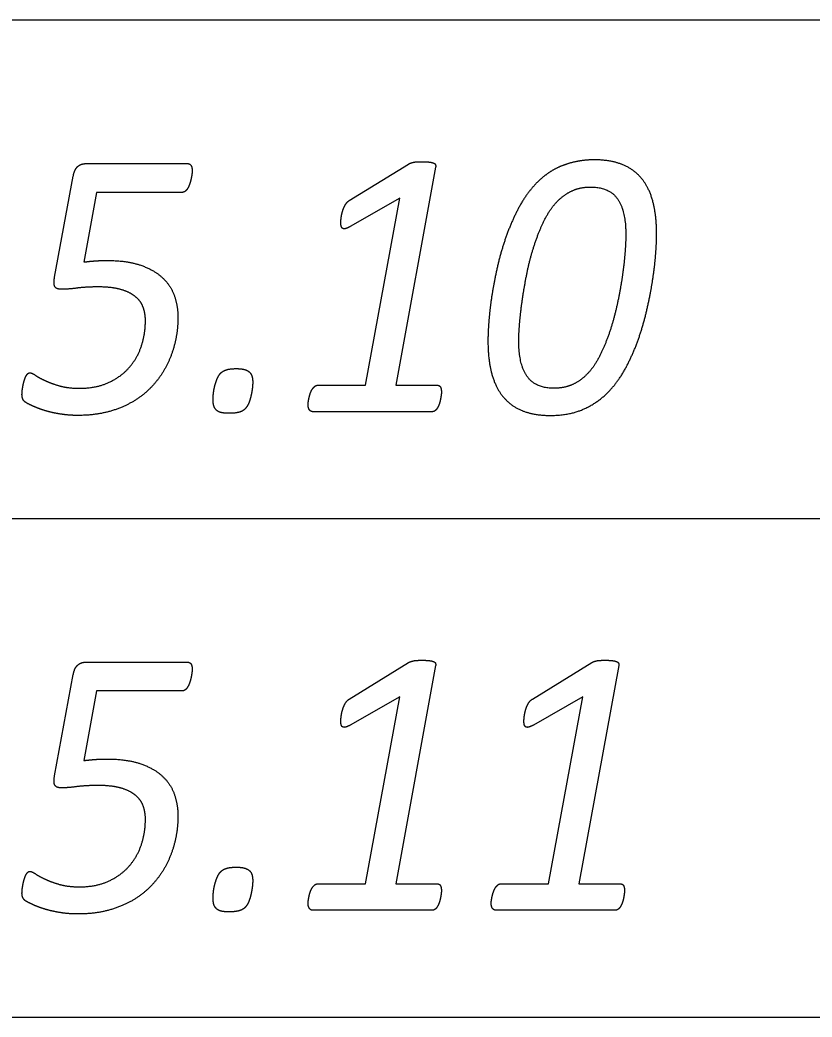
# Model space of a CAD drawing. Extents: x -14196 to 143, y -6096 to 28.
# Drawn here: x 83.469 to 83.866, y -5.829 to -5.329 of the extents above; entities that cross this region are included whole.
import ezdxf

# ---------------------------------------------------------------- set-up
doc = ezdxf.new("R2010")
doc.units = 0
doc.layers.add('RS_Raster1', color=7, linetype='Continuous')
doc.layers.add('SH_Text', color=7, linetype='Continuous')

msp = doc.modelspace()

# ---------------------------------------------------------------- linework, layer by layer
at = {"layer": 'RS_Raster1'}
for p, q in [((81.09453, -5.32886), (94.54453, -5.32886)), ((81.09453, -5.57886), (94.54453, -5.57886)), ((81.09453, -5.82886), (94.54453, -5.82886))]:
    msp.add_line(p, q, dxfattribs=at)
at = {"layer": 'SH_Text'}
for p, q in [((83.50228, -5.40089), (83.55302, -5.40089)), ((83.63424, -5.41942), (83.66399, -5.4011)), ((83.48653, -5.45784), (83.49589, -5.40714)), ((83.77286, -5.43654), (83.77286, -5.43654)), ((83.7883, -5.43635), (83.7883, -5.43635)), ((83.54837, -5.47794), (83.54837, -5.47794)), ((83.58584, -5.51054), (83.58584, -5.51054)), ((83.68043, -5.5155), (83.68043, -5.5155)), ((83.67583, -5.5253), (83.61596, -5.5253)), ((83.50228, -5.65089), (83.55302, -5.65089)), ((83.63424, -5.66942), (83.66399, -5.6511)), ((83.72602, -5.66942), (83.75577, -5.6511)), ((83.48653, -5.70784), (83.49589, -5.65714)), ((83.54837, -5.72794), (83.54837, -5.72794)), ((83.58584, -5.76054), (83.58584, -5.76054)), ((83.68043, -5.7655), (83.68043, -5.7655)), ((83.77221, -5.7655), (83.77221, -5.7655)), ((83.67583, -5.7753), (83.61596, -5.7753)), ((83.76761, -5.7753), (83.70774, -5.7753))]:
    msp.add_line(p, q, dxfattribs=at)
for points in [[(83.67753, -5.40264), (83.65754, -5.51204), (83.67822, -5.51204)], [(83.55036, -5.41533), (83.50756, -5.41533), (83.5012, -5.45025)], [(83.61845, -5.51204), (83.64232, -5.51204), (83.65956, -5.41826), (83.63474, -5.43246)], [(83.67753, -5.65264), (83.65754, -5.76204), (83.67822, -5.76204)], [(83.76932, -5.65264), (83.74932, -5.76204), (83.77, -5.76204)], [(83.55036, -5.66533), (83.50756, -5.66533), (83.5012, -5.70025)], [(83.61845, -5.76204), (83.64232, -5.76204), (83.65956, -5.66826), (83.63474, -5.68246)], [(83.71024, -5.76204), (83.73411, -5.76204), (83.75135, -5.66826), (83.72653, -5.68246)]]:
    msp.add_lwpolyline(points, dxfattribs=at)
for points in [[(83.66638, -5.40024), (83.66718, -5.40004), (83.66829, -5.4)], [(83.66829, -5.4), (83.6694, -5.39995), (83.67091, -5.39995)], [(83.67091, -5.39995), (83.67312, -5.39995), (83.67449, -5.40014)], [(83.74809, -5.39988), (83.74384, -5.40074), (83.74008, -5.40233)], [(83.75712, -5.39901), (83.75234, -5.39901), (83.74809, -5.39988)], [(83.77143, -5.40151), (83.76551, -5.39901), (83.75712, -5.39901)], [(83.49589, -5.40714), (83.49642, -5.40397), (83.49806, -5.40243)], [(83.49806, -5.40243), (83.4997, -5.40089), (83.50228, -5.40089)], [(83.55302, -5.40089), (83.55426, -5.40089), (83.55488, -5.40175)], [(83.55488, -5.40175), (83.5555, -5.40262), (83.5555, -5.40445)], [(83.5555, -5.40445), (83.5555, -5.40512), (83.55536, -5.40618)], [(83.66399, -5.4011), (83.66443, -5.40081), (83.66501, -5.40062)], [(83.66501, -5.40062), (83.66559, -5.40043), (83.66638, -5.40024)], [(83.67449, -5.40014), (83.67586, -5.40033), (83.67661, -5.40067)], [(83.67661, -5.40067), (83.67736, -5.40101), (83.67749, -5.40154)], [(83.67749, -5.40154), (83.67762, -5.40207), (83.67753, -5.40264)], [(83.74008, -5.40233), (83.73632, -5.40392), (83.73309, -5.40632)], [(83.7811, -5.40878), (83.77735, -5.40401), (83.77143, -5.40151)], [(83.55496, -5.40849), (83.5547, -5.40974), (83.5543, -5.41095)], [(83.55536, -5.40618), (83.55523, -5.40724), (83.55496, -5.40849)], [(83.73309, -5.40632), (83.72986, -5.40873), (83.72712, -5.41171)], [(83.78658, -5.42052), (83.78486, -5.41354), (83.7811, -5.40878)], [(83.55208, -5.4147), (83.55133, -5.41533), (83.55036, -5.41533)], [(83.55337, -5.41311), (83.55284, -5.41407), (83.55208, -5.4147)], [(83.5543, -5.41095), (83.5539, -5.41215), (83.55337, -5.41311)], [(83.72712, -5.41171), (83.7226, -5.41662), (83.71915, -5.42311)], [(83.73806, -5.42032), (83.74161, -5.41657), (83.74581, -5.4146)], [(83.74581, -5.4146), (83.75002, -5.41263), (83.75525, -5.41263)], [(83.75525, -5.41263), (83.76445, -5.41263), (83.76866, -5.41848)], [(83.63221, -5.42162), (83.633, -5.42018), (83.63424, -5.41942)], [(83.76866, -5.41848), (83.77286, -5.42434), (83.77286, -5.43654)], [(83.63022, -5.42781), (83.63044, -5.42623), (83.63093, -5.42465)], [(83.63093, -5.42465), (83.63141, -5.42306), (83.63221, -5.42162)], [(83.71915, -5.42311), (83.7157, -5.42961), (83.71309, -5.43687)], [(83.73177, -5.42984), (83.73452, -5.42416), (83.73806, -5.42032)], [(83.7883, -5.43635), (83.7883, -5.42749), (83.78658, -5.42052)], [(83.63, -5.43045), (83.63, -5.42939), (83.63022, -5.42781)], [(83.7269, -5.4421), (83.72903, -5.43551), (83.73177, -5.42984)], [(83.63022, -5.43237), (83.63, -5.4316), (83.63, -5.43045)], [(83.63101, -5.43342), (83.63044, -5.43313), (83.63022, -5.43237)], [(83.63246, -5.43347), (83.63158, -5.43371), (83.63101, -5.43342)], [(83.63474, -5.43246), (83.63334, -5.43323), (83.63246, -5.43347)], [(83.71309, -5.43687), (83.71048, -5.44414), (83.70871, -5.45169)], [(83.77286, -5.43654), (83.77286, -5.4399), (83.77246, -5.44529)], [(83.78782, -5.44669), (83.7883, -5.44058), (83.7883, -5.43635)], [(83.72336, -5.45566), (83.72478, -5.44869), (83.7269, -5.4421)], [(83.5012, -5.45025), (83.5043, -5.44986), (83.50691, -5.44967)], [(83.50691, -5.44967), (83.50952, -5.44948), (83.5128, -5.44948)], [(83.5128, -5.44948), (83.52253, -5.44948), (83.5293, -5.45174)], [(83.77246, -5.44529), (83.77207, -5.45067), (83.77114, -5.45712)], [(83.78623, -5.45987), (83.78733, -5.4528), (83.78782, -5.44669)], [(83.5293, -5.45174), (83.53607, -5.454), (83.54032, -5.45785)], [(83.70871, -5.45169), (83.70694, -5.45925), (83.70583, -5.46632)], [(83.4867, -5.46266), (83.48591, -5.46141), (83.48653, -5.45784)], [(83.54032, -5.45785), (83.54456, -5.46169), (83.54647, -5.46693)], [(83.72101, -5.46912), (83.72194, -5.46263), (83.72336, -5.45566)], [(83.77114, -5.45712), (83.77021, -5.46356), (83.76875, -5.47053)], [(83.78335, -5.47455), (83.78512, -5.46694), (83.78623, -5.45987)], [(83.48988, -5.46392), (83.4875, -5.46392), (83.4867, -5.46266)], [(83.49771, -5.46333), (83.49333, -5.46392), (83.48988, -5.46392)], [(83.50846, -5.46274), (83.50209, -5.46274), (83.49771, -5.46333)], [(83.51978, -5.46404), (83.51527, -5.46274), (83.50846, -5.46274)], [(83.52707, -5.46765), (83.52429, -5.46534), (83.51978, -5.46404)], [(83.53096, -5.47304), (83.52985, -5.46996), (83.52707, -5.46765)], [(83.54647, -5.46693), (83.54837, -5.47217), (83.54837, -5.47794)], [(83.70583, -5.46632), (83.70473, -5.47339), (83.70424, -5.4795)], [(83.71964, -5.48095), (83.72008, -5.47561), (83.72101, -5.46912)], [(83.53206, -5.47948), (83.53206, -5.47612), (83.53096, -5.47304)], [(83.76875, -5.47053), (83.76729, -5.4775), (83.76516, -5.48409)], [(83.77902, -5.48936), (83.78158, -5.48215), (83.78335, -5.47455)], [(83.53003, -5.49243), (83.53206, -5.48632), (83.53206, -5.47948)], [(83.54837, -5.47794), (83.54837, -5.4841), (83.547, -5.49016)], [(83.70424, -5.4795), (83.70375, -5.48561), (83.70375, -5.48984)], [(83.7192, -5.48965), (83.7192, -5.48629), (83.71964, -5.48095)], [(83.76516, -5.48409), (83.76304, -5.49068), (83.76025, -5.4964)], [(83.70375, -5.48984), (83.70375, -5.49879), (83.70552, -5.50577)], [(83.72345, -5.50771), (83.7192, -5.50185), (83.7192, -5.48965)], [(83.77296, -5.50312), (83.77645, -5.49658), (83.77902, -5.48936)], [(83.52388, -5.50321), (83.528, -5.49854), (83.53003, -5.49243)], [(83.547, -5.49016), (83.54563, -5.49622), (83.54293, -5.5017)], [(83.76025, -5.4964), (83.75747, -5.50212), (83.75402, -5.50587)], [(83.51354, -5.51072), (83.51977, -5.50788), (83.52388, -5.50321)], [(83.54293, -5.5017), (83.54023, -5.50718), (83.53607, -5.51184)], [(83.56972, -5.50606), (83.57074, -5.50496), (83.57254, -5.50433)], [(83.57254, -5.50433), (83.57435, -5.50371), (83.57771, -5.50371)], [(83.57771, -5.50371), (83.5803, -5.50371), (83.58186, -5.50419)], [(83.58186, -5.50419), (83.58343, -5.50467), (83.58432, -5.50558)], [(83.76496, -5.51448), (83.76947, -5.50967), (83.77296, -5.50312)], [(83.47111, -5.5105), (83.47142, -5.50929), (83.47186, -5.50823)], [(83.47186, -5.50823), (83.4723, -5.50717), (83.47287, -5.50649)], [(83.47287, -5.50649), (83.47344, -5.50582), (83.47423, -5.50582)], [(83.47423, -5.50582), (83.47511, -5.50582), (83.47688, -5.50703)], [(83.47688, -5.50703), (83.47865, -5.50824), (83.48161, -5.50964)], [(83.48161, -5.50964), (83.48458, -5.51105), (83.48886, -5.51231)], [(83.5669, -5.51217), (83.56738, -5.51034), (83.56804, -5.50876)], [(83.56804, -5.50876), (83.56871, -5.50717), (83.56972, -5.50606)], [(83.58432, -5.50558), (83.58521, -5.50649), (83.58553, -5.50775)], [(83.58553, -5.50775), (83.58584, -5.509), (83.58584, -5.51054)], [(83.70552, -5.50577), (83.70729, -5.51275), (83.7111, -5.51751)], [(83.73685, -5.51356), (83.72771, -5.51356), (83.72345, -5.50771)], [(83.75402, -5.50587), (83.75057, -5.50962), (83.74636, -5.51159)], [(83.47028, -5.51512), (83.47037, -5.51411), (83.47059, -5.51291)], [(83.47059, -5.51291), (83.4708, -5.5117), (83.47111, -5.5105)], [(83.48886, -5.51231), (83.49315, -5.51356), (83.49908, -5.51356)], [(83.49908, -5.51356), (83.5073, -5.51356), (83.51354, -5.51072)], [(83.53607, -5.51184), (83.53191, -5.51651), (83.52634, -5.51992)], [(83.56619, -5.51588), (83.56641, -5.514), (83.5669, -5.51217)], [(83.58562, -5.51371), (83.58539, -5.51554), (83.58495, -5.51746)], [(83.58584, -5.51054), (83.58584, -5.51188), (83.58562, -5.51371)], [(83.61469, -5.51617), (83.61509, -5.51502), (83.61562, -5.51415)], [(83.61562, -5.51415), (83.61615, -5.51329), (83.61686, -5.51266)], [(83.61686, -5.51266), (83.61757, -5.51204), (83.61845, -5.51204)], [(83.67822, -5.51204), (83.67946, -5.51204), (83.67994, -5.51295)], [(83.67994, -5.51295), (83.68043, -5.51387), (83.68043, -5.5155)], [(83.74636, -5.51159), (83.74216, -5.51356), (83.73685, -5.51356)], [(83.75236, -5.52372), (83.75974, -5.52025), (83.76496, -5.51448)], [(83.47019, -5.51672), (83.47019, -5.51614), (83.47028, -5.51512)], [(83.47076, -5.51927), (83.47019, -5.51826), (83.47019, -5.51672)], [(83.47254, -5.52096), (83.47132, -5.52028), (83.47076, -5.51927)], [(83.52634, -5.51992), (83.52076, -5.52333), (83.51373, -5.52526)], [(83.56597, -5.51929), (83.56597, -5.51775), (83.56619, -5.51588)], [(83.56632, -5.52223), (83.56597, -5.52093), (83.56597, -5.51929)], [(83.58495, -5.51746), (83.5845, -5.51939), (83.58383, -5.52102)], [(83.61372, -5.52035), (83.61385, -5.51944), (83.61408, -5.51838)], [(83.61408, -5.51838), (83.6143, -5.51732), (83.61469, -5.51617)], [(83.67994, -5.5192), (83.67972, -5.5203), (83.67937, -5.52136)], [(83.6803, -5.51708), (83.68016, -5.51809), (83.67994, -5.5192)], [(83.68043, -5.5155), (83.68043, -5.51608), (83.6803, -5.51708)], [(83.7111, -5.51751), (83.7149, -5.52227), (83.72083, -5.52473)], [(83.47745, -5.52326), (83.47466, -5.52211), (83.47254, -5.52096)], [(83.48351, -5.52527), (83.48024, -5.5244), (83.47745, -5.52326)], [(83.56756, -5.52444), (83.56667, -5.52352), (83.56632, -5.52223)], [(83.57002, -5.52574), (83.56844, -5.52535), (83.56756, -5.52444)], [(83.5821, -5.52381), (83.58103, -5.52497), (83.57907, -5.52555)], [(83.58383, -5.52102), (83.58317, -5.52266), (83.5821, -5.52381)], [(83.61359, -5.52175), (83.61359, -5.52127), (83.61372, -5.52035)], [(83.61425, -5.52434), (83.61359, -5.52338), (83.61359, -5.52175)], [(83.61596, -5.5253), (83.61491, -5.5253), (83.61425, -5.52434)], [(83.67729, -5.52477), (83.67663, -5.5253), (83.67583, -5.5253)], [(83.67848, -5.52333), (83.67795, -5.52425), (83.67729, -5.52477)], [(83.67937, -5.52136), (83.67901, -5.52242), (83.67848, -5.52333)], [(83.72083, -5.52473), (83.72676, -5.52718), (83.73507, -5.52718)], [(83.73507, -5.52718), (83.74498, -5.52718), (83.75236, -5.52372)], [(83.4905, -5.52665), (83.48679, -5.52613), (83.48351, -5.52527)], [(83.49811, -5.52718), (83.49422, -5.52718), (83.4905, -5.52665)], [(83.51373, -5.52526), (83.50669, -5.52718), (83.49811, -5.52718)], [(83.57408, -5.52612), (83.57161, -5.52612), (83.57002, -5.52574)], [(83.57907, -5.52555), (83.57711, -5.52612), (83.57408, -5.52612)], [(83.66638, -5.65024), (83.66718, -5.65004), (83.66829, -5.65)], [(83.66829, -5.65), (83.6694, -5.64995), (83.67091, -5.64995)], [(83.67091, -5.64995), (83.67312, -5.64995), (83.67449, -5.65014)], [(83.75817, -5.65024), (83.75897, -5.65004), (83.76008, -5.65)], [(83.76008, -5.65), (83.76119, -5.64995), (83.76269, -5.64995)], [(83.76269, -5.64995), (83.7649, -5.64995), (83.76627, -5.65014)], [(83.49589, -5.65714), (83.49642, -5.65397), (83.49806, -5.65243)], [(83.49806, -5.65243), (83.4997, -5.65089), (83.50228, -5.65089)], [(83.55302, -5.65089), (83.55426, -5.65089), (83.55488, -5.65175)], [(83.55488, -5.65175), (83.5555, -5.65262), (83.5555, -5.65445)], [(83.5555, -5.65445), (83.5555, -5.65512), (83.55536, -5.65618)], [(83.66399, -5.6511), (83.66443, -5.65081), (83.66501, -5.65062)], [(83.66501, -5.65062), (83.66559, -5.65043), (83.66638, -5.65024)], [(83.67449, -5.65014), (83.67586, -5.65033), (83.67661, -5.65067)], [(83.67661, -5.65067), (83.67736, -5.65101), (83.67749, -5.65154)], [(83.67749, -5.65154), (83.67762, -5.65207), (83.67753, -5.65264)], [(83.75577, -5.6511), (83.75622, -5.65081), (83.75679, -5.65062)], [(83.75679, -5.65062), (83.75737, -5.65043), (83.75817, -5.65024)], [(83.76627, -5.65014), (83.76764, -5.65033), (83.76839, -5.65067)], [(83.76839, -5.65067), (83.76914, -5.65101), (83.76927, -5.65154)], [(83.76927, -5.65154), (83.7694, -5.65207), (83.76932, -5.65264)], [(83.55496, -5.65849), (83.5547, -5.65974), (83.5543, -5.66095)], [(83.55536, -5.65618), (83.55523, -5.65724), (83.55496, -5.65849)], [(83.55208, -5.6647), (83.55133, -5.66533), (83.55036, -5.66533)], [(83.55337, -5.66311), (83.55284, -5.66407), (83.55208, -5.6647)], [(83.5543, -5.66095), (83.5539, -5.66215), (83.55337, -5.66311)], [(83.63221, -5.67162), (83.633, -5.67018), (83.63424, -5.66942)], [(83.72399, -5.67162), (83.72479, -5.67018), (83.72602, -5.66942)], [(83.63022, -5.67781), (83.63044, -5.67623), (83.63093, -5.67465)], [(83.63093, -5.67465), (83.63141, -5.67306), (83.63221, -5.67162)], [(83.72201, -5.67781), (83.72223, -5.67623), (83.72271, -5.67465)], [(83.72271, -5.67465), (83.7232, -5.67306), (83.72399, -5.67162)], [(83.63, -5.68045), (83.63, -5.67939), (83.63022, -5.67781)], [(83.72179, -5.68045), (83.72179, -5.67939), (83.72201, -5.67781)], [(83.63022, -5.68237), (83.63, -5.6816), (83.63, -5.68045)], [(83.63101, -5.68342), (83.63044, -5.68313), (83.63022, -5.68237)], [(83.63246, -5.68347), (83.63158, -5.68371), (83.63101, -5.68342)], [(83.63474, -5.68246), (83.63334, -5.68323), (83.63246, -5.68347)], [(83.72201, -5.68237), (83.72179, -5.6816), (83.72179, -5.68045)], [(83.7228, -5.68342), (83.72223, -5.68313), (83.72201, -5.68237)], [(83.72424, -5.68347), (83.72337, -5.68371), (83.7228, -5.68342)], [(83.72653, -5.68246), (83.72512, -5.68323), (83.72424, -5.68347)], [(83.5012, -5.70025), (83.5043, -5.69986), (83.50691, -5.69967)], [(83.50691, -5.69967), (83.50952, -5.69948), (83.5128, -5.69948)], [(83.5128, -5.69948), (83.52253, -5.69948), (83.5293, -5.70174)], [(83.5293, -5.70174), (83.53607, -5.704), (83.54032, -5.70785)], [(83.4867, -5.71266), (83.48591, -5.71141), (83.48653, -5.70784)], [(83.54032, -5.70785), (83.54456, -5.71169), (83.54647, -5.71693)], [(83.48988, -5.71392), (83.4875, -5.71392), (83.4867, -5.71266)], [(83.49771, -5.71333), (83.49333, -5.71392), (83.48988, -5.71392)], [(83.50846, -5.71274), (83.50209, -5.71274), (83.49771, -5.71333)], [(83.51978, -5.71404), (83.51527, -5.71274), (83.50846, -5.71274)], [(83.52707, -5.71765), (83.52429, -5.71534), (83.51978, -5.71404)], [(83.53096, -5.72304), (83.52985, -5.71996), (83.52707, -5.71765)], [(83.54647, -5.71693), (83.54837, -5.72217), (83.54837, -5.72794)], [(83.53206, -5.72948), (83.53206, -5.72612), (83.53096, -5.72304)], [(83.53003, -5.74243), (83.53206, -5.73632), (83.53206, -5.72948)], [(83.54837, -5.72794), (83.54837, -5.7341), (83.547, -5.74016)], [(83.52388, -5.75321), (83.528, -5.74854), (83.53003, -5.74243)], [(83.547, -5.74016), (83.54563, -5.74622), (83.54293, -5.7517)], [(83.51354, -5.76072), (83.51977, -5.75788), (83.52388, -5.75321)], [(83.54293, -5.7517), (83.54023, -5.75718), (83.53607, -5.76184)], [(83.56972, -5.75606), (83.57074, -5.75496), (83.57254, -5.75433)], [(83.57254, -5.75433), (83.57435, -5.75371), (83.57771, -5.75371)], [(83.57771, -5.75371), (83.5803, -5.75371), (83.58186, -5.75419)], [(83.58186, -5.75419), (83.58343, -5.75467), (83.58432, -5.75558)], [(83.47111, -5.7605), (83.47142, -5.75929), (83.47186, -5.75823)], [(83.47186, -5.75823), (83.4723, -5.75717), (83.47287, -5.75649)], [(83.47287, -5.75649), (83.47344, -5.75582), (83.47423, -5.75582)], [(83.47423, -5.75582), (83.47511, -5.75582), (83.47688, -5.75703)], [(83.47688, -5.75703), (83.47865, -5.75824), (83.48161, -5.75964)], [(83.48161, -5.75964), (83.48458, -5.76105), (83.48886, -5.76231)], [(83.5669, -5.76217), (83.56738, -5.76034), (83.56804, -5.75876)], [(83.56804, -5.75876), (83.56871, -5.75717), (83.56972, -5.75606)], [(83.58432, -5.75558), (83.58521, -5.75649), (83.58553, -5.75775)], [(83.58553, -5.75775), (83.58584, -5.759), (83.58584, -5.76054)], [(83.47028, -5.76512), (83.47037, -5.76411), (83.47059, -5.76291)], [(83.47059, -5.76291), (83.4708, -5.7617), (83.47111, -5.7605)], [(83.48886, -5.76231), (83.49315, -5.76356), (83.49908, -5.76356)], [(83.49908, -5.76356), (83.5073, -5.76356), (83.51354, -5.76072)], [(83.53607, -5.76184), (83.53191, -5.76651), (83.52634, -5.76992)], [(83.56619, -5.76588), (83.56641, -5.764), (83.5669, -5.76217)], [(83.58562, -5.76371), (83.58539, -5.76554), (83.58495, -5.76746)], [(83.58584, -5.76054), (83.58584, -5.76188), (83.58562, -5.76371)], [(83.61469, -5.76617), (83.61509, -5.76502), (83.61562, -5.76415)], [(83.61562, -5.76415), (83.61615, -5.76329), (83.61686, -5.76266)], [(83.61686, -5.76266), (83.61757, -5.76204), (83.61845, -5.76204)], [(83.67822, -5.76204), (83.67946, -5.76204), (83.67994, -5.76295)], [(83.67994, -5.76295), (83.68043, -5.76387), (83.68043, -5.7655)], [(83.70648, -5.76617), (83.70688, -5.76502), (83.70741, -5.76415)], [(83.70741, -5.76415), (83.70794, -5.76329), (83.70864, -5.76266)], [(83.70864, -5.76266), (83.70935, -5.76204), (83.71024, -5.76204)], [(83.77, -5.76204), (83.77124, -5.76204), (83.77173, -5.76295)], [(83.77173, -5.76295), (83.77221, -5.76387), (83.77221, -5.7655)], [(83.47019, -5.76672), (83.47019, -5.76614), (83.47028, -5.76512)], [(83.47076, -5.76927), (83.47019, -5.76826), (83.47019, -5.76672)], [(83.47254, -5.77096), (83.47132, -5.77028), (83.47076, -5.76927)], [(83.52634, -5.76992), (83.52076, -5.77333), (83.51373, -5.77526)], [(83.56597, -5.76929), (83.56597, -5.76775), (83.56619, -5.76588)], [(83.56632, -5.77223), (83.56597, -5.77093), (83.56597, -5.76929)], [(83.58495, -5.76746), (83.5845, -5.76939), (83.58383, -5.77102)], [(83.61372, -5.77035), (83.61385, -5.76944), (83.61408, -5.76838)], [(83.61408, -5.76838), (83.6143, -5.76732), (83.61469, -5.76617)], [(83.67994, -5.7692), (83.67972, -5.7703), (83.67937, -5.77136)], [(83.6803, -5.76708), (83.68016, -5.76809), (83.67994, -5.7692)], [(83.68043, -5.7655), (83.68043, -5.76608), (83.6803, -5.76708)], [(83.70551, -5.77035), (83.70564, -5.76944), (83.70586, -5.76838)], [(83.70586, -5.76838), (83.70608, -5.76732), (83.70648, -5.76617)], [(83.77173, -5.7692), (83.77151, -5.7703), (83.77115, -5.77136)], [(83.77208, -5.76708), (83.77195, -5.76809), (83.77173, -5.7692)], [(83.77221, -5.7655), (83.77221, -5.76608), (83.77208, -5.76708)], [(83.47745, -5.77326), (83.47466, -5.77211), (83.47254, -5.77096)], [(83.48351, -5.77527), (83.48024, -5.7744), (83.47745, -5.77326)], [(83.56756, -5.77444), (83.56667, -5.77352), (83.56632, -5.77223)], [(83.57002, -5.77574), (83.56844, -5.77535), (83.56756, -5.77444)], [(83.5821, -5.77381), (83.58103, -5.77497), (83.57907, -5.77555)], [(83.58383, -5.77102), (83.58317, -5.77266), (83.5821, -5.77381)], [(83.61359, -5.77175), (83.61359, -5.77127), (83.61372, -5.77035)], [(83.61425, -5.77434), (83.61359, -5.77338), (83.61359, -5.77175)], [(83.61596, -5.7753), (83.61491, -5.7753), (83.61425, -5.77434)], [(83.67729, -5.77477), (83.67663, -5.7753), (83.67583, -5.7753)], [(83.67848, -5.77333), (83.67795, -5.77425), (83.67729, -5.77477)], [(83.67937, -5.77136), (83.67901, -5.77242), (83.67848, -5.77333)], [(83.70537, -5.77175), (83.70537, -5.77127), (83.70551, -5.77035)], [(83.70603, -5.77434), (83.70537, -5.77338), (83.70537, -5.77175)], [(83.70774, -5.7753), (83.70669, -5.7753), (83.70603, -5.77434)], [(83.76907, -5.77477), (83.76841, -5.7753), (83.76761, -5.7753)], [(83.77027, -5.77333), (83.76974, -5.77425), (83.76907, -5.77477)], [(83.77115, -5.77136), (83.7708, -5.77242), (83.77027, -5.77333)], [(83.4905, -5.77665), (83.48679, -5.77613), (83.48351, -5.77527)], [(83.49811, -5.77718), (83.49422, -5.77718), (83.4905, -5.77665)], [(83.51373, -5.77526), (83.50669, -5.77718), (83.49811, -5.77718)], [(83.57408, -5.77612), (83.57161, -5.77612), (83.57002, -5.77574)], [(83.57907, -5.77555), (83.57711, -5.77612), (83.57408, -5.77612)]]:
    msp.add_open_spline(points, degree=2, dxfattribs=at)

doc.saveas('drawing.dxf')
